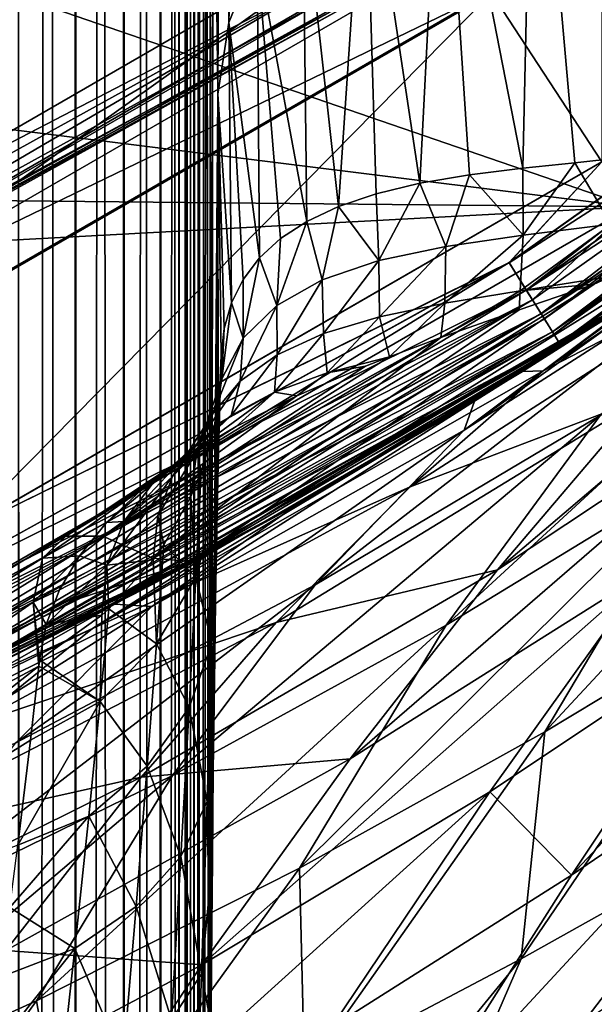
# Model space of a CAD drawing. Header units: metres. Extents: x -24 to 24, y -256 to 25.
# Tile 240 of 269: x 10.88 to 13.02, y -22.98 to -19.32. Entities that reach past the tile are written whole.
import ezdxf

# ---------------------------------------------------------------- set-up
doc = ezdxf.new("R2010")
doc.units = ezdxf.units.M
doc.layers.add('solid_DOMO_KURZ_SW0002', color=7, linetype='CONTINUOUS')

msp = doc.modelspace()

# ---------------------------------------------------------------- linework, layer by layer
at = {"layer": 'solid_DOMO_KURZ_SW0002'}
for points in [[(10.657048, 21.224745), (13.049229, 19.843895), (10.657049, -21.224745)], [(13.049229, 19.843895), (13.049229, -19.843893), (10.657049, -21.224745)], [(10.878884, 0.987264, 172.444016), (10.872885, -111.744057, 187.287628), (10.88365, -111.744583, 187.283615)], [(10.988619, 0.980807, 172.395264), (10.878884, 0.987264, 172.444016), (10.88365, -111.744583, 187.283615)], [(10.988619, 0.980807, 172.395264), (10.88365, -111.744583, 187.283615), (11.083649, -111.758163, 187.18045)], [(11.091582, 0.972665, 172.333694), (10.988619, 0.980807, 172.395264), (11.083649, -111.758163, 187.18045)], [(11.091582, 0.972665, 172.333694), (11.083649, -111.758163, 187.18045), (11.098461, -111.759491, 187.170334)], [(11.18626, 0.962955, 172.260193), (11.091582, 0.972665, 172.333694), (11.098461, -111.759491, 187.170334)], [(11.18626, 0.962955, 172.260193), (11.098461, -111.759491, 187.170334), (11.262701, -111.778404, 187.026703)], [(11.271255, 0.951816, 172.175858), (11.18626, 0.962955, 172.260193), (11.262701, -111.778404, 187.026703)], [(11.271255, 0.951816, 172.175858), (11.262701, -111.778404, 187.026703), (11.27892, -111.780792, 187.008545)], [(11.345302, 0.939411, 172.081924), (11.271255, 0.951816, 172.175858), (11.27892, -111.780792, 187.008545)], [(11.345302, 0.939411, 172.081924), (11.27892, -111.780792, 187.008545), (11.399791, -111.803619, 186.83519)], [(11.407331, 0.925916, 171.979767), (11.345302, 0.939411, 172.081924), (11.399791, -111.803619, 186.83519)], [(11.407331, 0.925916, 171.979767), (11.399791, -111.803619, 186.83519), (11.414126, -111.807198, 186.807999)], [(11.455842, -1.582173, 172.200729), (11.407331, 0.925916, 171.979767), (11.414126, -111.807198, 186.807999)], [(11.455842, -1.582173, 172.200729), (11.414126, -111.807198, 186.807999), (11.48707, -111.832359, 186.616867)], [(11.473274, -2.50483, 172.271576), (11.455842, -1.582173, 172.200729), (11.48707, -111.832359, 186.616867)], [(11.473274, -2.50483, 172.271576), (11.48707, -111.832359, 186.616867), (11.495914, -111.837105, 186.580811)], [(11.500354, -4.233809, 172.393433), (11.473274, -2.50483, 172.271576), (11.495914, -111.837105, 186.580811)], [(11.500354, -4.233809, 172.393433), (11.495914, -111.837105, 186.580811), (11.519543, -111.862984, 186.384232)], [(11.504159, -4.543018, 172.413925), (11.500354, -4.233809, 172.393433), (11.519543, -111.862984, 186.384232)], [(11.504159, -4.543018, 172.413925), (11.519543, -111.862984, 186.384232), (11.519543, -6.827624, 172.556061)], [(11.533093, -9.471675, 172.127838), (11.519543, -6.827624, 172.556061), (11.519543, -111.862984, 186.384232)], [(11.535103, -9.813342, 172.057693), (11.533093, -9.471675, 172.127838), (11.519543, -111.862984, 186.384232)], [(11.550096, -12.093605, 171.498962), (11.535103, -9.813342, 172.057693), (11.519543, -111.862984, 186.384232)], [(11.554505, -12.692612, 171.32518), (11.550096, -12.093605, 171.498962), (11.519543, -111.862984, 186.384232)], [(11.570487, -14.664523, 170.66922), (11.554505, -12.692612, 171.32518), (11.519543, -111.862984, 186.384232)], [(11.577546, -15.454428, 170.368805), (11.570487, -14.664523, 170.66922), (11.519543, -111.862984, 186.384232)], [(11.58698, -25.092443, 171.097214), (11.577546, -15.454428, 170.368805), (11.519543, -111.862984, 186.384232)], [(11.58698, -25.092443, 171.097214), (11.594235, -17.167955, 169.63826), (11.577546, -15.454428, 170.368805)], [(11.732117, -16.750723, 168.776093), (11.632435, -16.95846, 169.202652), (11.661572, -19.326345, 167.960526)], [(11.732117, -16.750723, 168.776093), (11.661572, -19.326345, 167.960526), (11.767379, -19.068398, 167.523102)], [(11.632435, -16.95846, 169.202652), (11.604002, -18.086483, 169.199661), (11.621352, -19.592827, 168.403976)], [(11.632435, -16.95846, 169.202652), (11.621352, -19.592827, 168.403976), (11.661572, -19.326345, 167.960526)], [(11.58698, -25.092443, 171.097214), (11.587862, -24.607353, 170.982819), (11.594235, -17.167955, 169.63826)], [(11.587862, -24.607353, 170.982819), (11.604002, -18.086483, 169.199661), (11.594235, -17.167955, 169.63826)], [(14.784115, -17.619022, 148.5), (12.638706, -19.216219, 148.5), (13.049229, -19.843895, 148.5)], [(13.181664, -17.898256, 165.751511), (12.794882, -18.103085, 166.029922), (13.286471, -19.811167, 164.380112)], [(11.587862, -24.607353, 170.982819), (11.589311, -24.137169, 170.837906), (11.604002, -18.086483, 169.199661)], [(11.589311, -24.137169, 170.837906), (11.591303, -23.685057, 170.664261), (11.604002, -18.086483, 169.199661)], [(11.591303, -23.685057, 170.664261), (11.593807, -23.253925, 170.46402), (11.604002, -18.086483, 169.199661)], [(11.593807, -23.253925, 170.46402), (11.596788, -22.846273, 170.239532), (11.604002, -18.086483, 169.199661)], [(11.596788, -22.846273, 170.239532), (11.621352, -19.592827, 168.403976), (11.604002, -18.086483, 169.199661)], [(12.794882, -18.103085, 166.029922), (12.454908, -18.3263, 166.351898), (12.755626, -19.86809, 164.946396)], [(12.794882, -18.103085, 166.029922), (12.755626, -19.86809, 164.946396), (12.949214, -19.848181, 164.716553)], [(12.794882, -18.103085, 166.029922), (12.949214, -19.848181, 164.716553), (13.286471, -19.811167, 164.380112)], [(12.454908, -18.3263, 166.351898), (12.167336, -18.564228, 166.712112), (12.372304, -19.924129, 165.496323)], [(12.454908, -18.3263, 166.351898), (12.372304, -19.924129, 165.496323), (12.557012, -19.892838, 165.213577)], [(12.454908, -18.3263, 166.351898), (12.557012, -19.892838, 165.213577), (12.755626, -19.86809, 164.946396)], [(15.393215, -18.348063, 150.800003), (13.158819, -20.011194, 150.800003), (9.919003, -18.899057, 150.800003)], [(12.167336, -18.564228, 166.712112), (11.936896, -18.812958, 167.104675), (12.069819, -20.010141, 166.060944)], [(12.167336, -18.564228, 166.712112), (12.069819, -20.010141, 166.060944), (12.209938, -19.962957, 165.779968)], [(12.167336, -18.564228, 166.712112), (12.209938, -19.962957, 165.779968), (12.372304, -19.924129, 165.496323)], [(14.888253, -18.669279, 0.016902), (12.704343, -20.218845, 0.016902), (13.049229, -19.843893)], [(12.768589, -20.321093, 0.066791), (12.704343, -20.218845, 0.016902), (14.888253, -18.669279, 0.016902)], [(14.888568, -18.669674, 148.482956), (13.049229, -19.843895, 148.5), (12.704612, -20.219275, 148.482956)], [(14.888568, -18.669674, 148.482956), (12.704612, -20.219275, 148.482956), (14.963826, -18.764044, 148.432953)], [(14.963543, -18.763689, 0.066791), (12.768589, -20.321093, 0.066791), (14.888253, -18.669279, 0.016902)], [(12.704612, -20.219275, 148.482956), (12.76883, -20.321476, 148.432953), (14.963826, -18.764044, 148.432953)], [(12.823765, -20.408905, 0.146262), (12.768589, -20.321093, 0.066791), (14.963543, -18.763689, 0.066791)], [(14.963826, -18.764044, 148.432953), (12.76883, -20.321476, 148.432953), (15.028435, -18.845062, 148.353363)], [(15.028204, -18.844772, 0.146262), (12.823765, -20.408905, 0.146262), (14.963543, -18.763689, 0.066791)], [(11.936896, -18.812958, 167.104675), (11.767379, -19.068398, 167.523102), (11.951513, -20.065754, 166.336243)], [(11.936896, -18.812958, 167.104675), (11.951513, -20.065754, 166.336243), (12.069819, -20.010141, 166.060944)], [(12.791491, -20.35754, 150.814682), (13.158819, -20.011194, 150.800003), (14.990381, -18.797344, 150.814682)], [(12.791491, -20.35754, 150.814682), (14.990381, -18.797344, 150.814682), (12.836025, -20.428417, 150.857346)], [(14.990381, -18.797344, 150.814682), (15.042572, -18.862789, 150.857346), (12.836025, -20.428417, 150.857346)], [(12.391427, -18.84025, 149), (10.120421, -20.151417, 149), (10.232553, -20.374857, 149)], [(12.036696, -19.156292, 149.014191), (10.120421, -20.151417, 149), (12.391427, -18.84025, 149)], [(12.391427, -18.84025, 149), (10.232553, -20.374857, 149), (12.528657, -19.049221, 149)], [(12.76883, -20.321476, 148.432953), (12.823962, -20.409218, 148.353363), (15.028435, -18.845062, 148.353363)], [(12.866103, -20.476286, 0.249887), (12.823765, -20.408905, 0.146262), (15.028204, -18.844772, 0.146262)], [(15.028435, -18.845062, 148.353363), (12.823962, -20.409218, 148.353363), (15.077984, -18.907194, 148.249664)], [(15.077821, -18.90699, 0.249887), (12.866103, -20.476286, 0.249887), (15.028204, -18.844772, 0.146262)], [(12.836025, -20.428417, 150.857346), (15.042572, -18.862789, 150.857346), (12.871354, -20.484642, 150.923813)], [(15.042572, -18.862789, 150.857346), (15.083974, -18.914705, 150.923813), (12.871354, -20.484642, 150.923813)], [(13.158819, -20.011194, 150.800003), (8.759793, -19.463478, 150.800003), (9.919003, -18.899057, 150.800003)], [(9.919003, -18.899057, 150.800003), (10.188344, -20.286661, 149.33075), (12.474591, -18.966694, 149.33075)], [(12.823962, -20.409218, 148.353363), (12.866242, -20.476509, 148.249664), (15.077984, -18.907194, 148.249664)], [(12.892714, -20.518637, 0.37059), (12.866103, -20.476286, 0.249887), (15.077821, -18.90699, 0.249887)], [(15.077984, -18.907194, 148.249664), (12.866242, -20.476509, 148.249664), (15.10909, -18.946199, 148.128906)], [(12.871354, -20.484642, 150.923813), (15.083974, -18.914705, 150.923813), (12.894012, -20.520702, 151.007568)], [(15.109005, -18.946093, 0.37059), (12.892714, -20.518637, 0.37059), (15.077821, -18.90699, 0.249887)], [(15.083974, -18.914705, 150.923813), (15.110527, -18.948002, 151.007568), (12.894012, -20.520702, 151.007568)], [(12.866242, -20.476509, 148.249664), (12.892785, -20.518751, 148.128906), (15.10909, -18.946199, 148.128906)], [(15.109005, -18.946093, 0.37059), (13.325593, -20.26058, 0.5), (12.892714, -20.518637, 0.37059)], [(15.10909, -18.946199, 148.128906), (12.892785, -20.518751, 148.128906), (13.325593, -20.26058, 148)], [(12.894012, -20.520702, 151.007568), (15.110527, -18.948002, 151.007568), (13.325593, -20.26058, 151.100006)], [(12.09792, -19.253729, 149.265182), (12.474591, -18.966694, 149.33075), (10.188344, -20.286661, 149.33075)], [(12.635591, -19.211889, 148.805328), (12.528657, -19.049221, 149), (10.232553, -20.374857, 149)], [(11.767379, -19.068398, 167.523102), (11.661572, -19.326345, 167.960526), (11.775391, -20.201677, 166.865631)], [(11.767379, -19.068398, 167.523102), (11.853798, -20.129675, 166.604645), (11.951513, -20.065754, 166.336243)], [(11.767379, -19.068398, 167.523102), (11.775391, -20.201677, 166.865631), (11.853798, -20.129675, 166.604645)], [(12.036696, -19.156292, 149.014191), (9.816188, -20.383524, 149.014191), (10.120421, -20.151417, 149)], [(9.843859, -20.440983, 149.055023), (9.816188, -20.383524, 149.014191), (12.036696, -19.156292, 149.014191)], [(9.843859, -20.440983, 149.055023), (12.036696, -19.156292, 149.014191), (12.070626, -19.210293, 149.055023)], [(9.843859, -20.440983, 149.055023), (12.070626, -19.210293, 149.055023), (9.862959, -20.480646, 149.116638)], [(12.070626, -19.210293, 149.055023), (12.094048, -19.247566, 149.116638), (9.862959, -20.480646, 149.116638)], [(10.319892, -20.548838, 148.805328), (12.635591, -19.211889, 148.805328), (10.232553, -20.374857, 149)], [(10.319892, -20.548838, 148.805328), (10.322381, -20.553551, 148.5), (12.635591, -19.211889, 148.805328)], [(12.635591, -19.211889, 148.805328), (10.322381, -20.553551, 148.5), (12.638706, -19.216219, 148.5)], [(12.638706, -19.216219, 148.5), (10.322381, -20.553551, 148.5), (10.657049, -21.224745, 148.5)], [(12.638706, -19.216219, 148.5), (10.657049, -21.224745, 148.5), (13.049229, -19.843895, 148.5)], [(9.862959, -20.480646, 149.116638), (12.094048, -19.247566, 149.116638), (9.870751, -20.496826, 149.190216)], [(9.866117, -20.487204, 149.265182), (12.09792, -19.253729, 149.265182), (10.188344, -20.286661, 149.33075)], [(12.103602, -19.262774, 149.190216), (12.09792, -19.253729, 149.265182), (9.866117, -20.487204, 149.265182)], [(12.094048, -19.247566, 149.116638), (12.103602, -19.262774, 149.190216), (9.870751, -20.496826, 149.190216)], [(9.870751, -20.496826, 149.190216), (12.103602, -19.262774, 149.190216), (9.866117, -20.487204, 149.265182)], [(11.661572, -19.326345, 167.960526), (11.621352, -19.592827, 168.403976), (11.671876, -20.368982, 167.365158)], [(11.661572, -19.326345, 167.960526), (11.715098, -20.281515, 167.11908), (11.775391, -20.201677, 166.865631)], [(11.661572, -19.326345, 167.960526), (11.671876, -20.368982, 167.365158), (11.715098, -20.281515, 167.11908)], [(13.158819, -20.011194, 150.800003), (7.568638, -19.956869, 150.800003), (8.759793, -19.463478, 150.800003)], [(11.596788, -22.846273, 170.239532), (11.600211, -22.46397, 169.993149), (11.621352, -19.592827, 168.403976)], [(11.600211, -22.46397, 169.993149), (11.600452, -22.439543, 169.976089), (11.621352, -19.592827, 168.403976)], [(11.600452, -22.439543, 169.976089), (11.604034, -22.108473, 169.727295), (11.621352, -19.592827, 168.403976)], [(11.604034, -22.108473, 169.727295), (11.608221, -21.780741, 169.444305), (11.621352, -19.592827, 168.403976)], [(11.608221, -21.780741, 169.444305), (11.612737, -21.481247, 169.146164), (11.621352, -19.592827, 168.403976)], [(11.612737, -21.481247, 169.146164), (11.617549, -21.210169, 168.834778), (11.621352, -19.592827, 168.403976)], [(11.617549, -21.210169, 168.834778), (11.622631, -20.967384, 168.511688), (11.621352, -19.592827, 168.403976)], [(11.622631, -20.967384, 168.511688), (11.633505, -20.565945, 167.835846), (11.621352, -19.592827, 168.403976)], [(11.644898, -20.46389, 167.604065), (11.621352, -19.592827, 168.403976), (11.633505, -20.565945, 167.835846)], [(11.644898, -20.46389, 167.604065), (11.671876, -20.368982, 167.365158), (11.621352, -19.592827, 168.403976)], [(12.830928, -20.621801, 122.908104), (13.744074, -20.149534, 121.810089), (14.276315, -19.644838, 122.707924)], [(13.324155, -20.261526, 123.822678), (12.830928, -20.621801, 122.908104), (14.276315, -19.644838, 122.707924)], [(12.704343, -20.218845, 0.016902), (10.657049, -21.224745), (13.049229, -19.843893)], [(12.704612, -20.219275, 148.482956), (13.049229, -19.843895, 148.5), (10.657049, -21.224745, 148.5)], [(13.08478, -20.075848, 164.350143), (13.286471, -19.811167, 164.380112), (12.949214, -19.848181, 164.716553)], [(12.756429, -20.11722, 164.718124), (12.755626, -19.86809, 164.946396), (12.557012, -19.892838, 165.213577)], [(12.756429, -20.11722, 164.718124), (12.949214, -19.848181, 164.716553), (12.755626, -19.86809, 164.946396)], [(12.756429, -20.11722, 164.718124), (13.08478, -20.075848, 164.350143), (12.949214, -19.848181, 164.716553)], [(12.468842, -20.158716, 165.113159), (12.557012, -19.892838, 165.213577), (12.372304, -19.924129, 165.496323)], [(12.468842, -20.158716, 165.113159), (12.756429, -20.11722, 164.718124), (12.557012, -19.892838, 165.213577)], [(12.66172, -21.361027, 120.049858), (13.800021, -20.606649, 119.814659), (14.374276, -19.90613, 120.664253)], [(13.205665, -20.721975, 120.920853), (12.66172, -21.361027, 120.049858), (14.374276, -19.90613, 120.664253)], [(12.219624, -20.211735, 165.527588), (12.372304, -19.924129, 165.496323), (12.209938, -19.962957, 165.779968)], [(12.219624, -20.211735, 165.527588), (12.468842, -20.158716, 165.113159), (12.372304, -19.924129, 165.496323)], [(12.537353, -20.841589, 51.067413), (13.219372, -20.330044, 48.834599), (13.824263, -19.92366, 49.502689)], [(13.641273, -20.135677, 52.308662), (12.537353, -20.841589, 51.067413), (13.824263, -19.92366, 49.502689)], [(13.158819, -20.011194, 150.800003), (6.349883, -20.377438, 150.800003), (7.568638, -19.956869, 150.800003)], [(12.219624, -20.211735, 165.527588), (12.209938, -19.962957, 165.779968), (12.069819, -20.010141, 166.060944)], [(13.158819, -20.011194, 150.800003), (10.746428, -21.403662, 150.800003), (6.349883, -20.377438, 150.800003)], [(12.791491, -20.35754, 150.814682), (10.746428, -21.403662, 150.800003), (13.158819, -20.011194, 150.800003)], [(11.520552, -21.33008, 163.662735), (13.121727, -20.393204, 163.427963), (13.622552, -20.022202, 163.73558)], [(11.520552, -21.33008, 163.662735), (13.622552, -20.022202, 163.73558), (13.021537, -20.298658, 164.09079)], [(12.009352, -20.283289, 165.955872), (12.069819, -20.010141, 166.060944), (11.951513, -20.065754, 166.336243)], [(12.009352, -20.283289, 165.955872), (12.219624, -20.211735, 165.527588), (12.069819, -20.010141, 166.060944)], [(13.073185, -20.271612, 164.075912), (13.021537, -20.298658, 164.09079), (13.622552, -20.022202, 163.73558)], [(11.840106, -20.378286, 166.39299), (11.951513, -20.065754, 166.336243), (11.853798, -20.129675, 166.604645)], [(11.840106, -20.378286, 166.39299), (12.009352, -20.283289, 165.955872), (11.951513, -20.065754, 166.336243)], [(13.08478, -20.075848, 164.350143), (12.746113, -20.324509, 164.424118), (13.073185, -20.271612, 164.075912)], [(12.756429, -20.11722, 164.718124), (12.746113, -20.324509, 164.424118), (13.08478, -20.075848, 164.350143)], [(11.840106, -20.378286, 166.39299), (11.853798, -20.129675, 166.604645), (11.775391, -20.201677, 166.865631)], [(11.982481, -21.417902, 53.428421), (12.537353, -20.841589, 51.067413), (13.641273, -20.135677, 52.308662)], [(13.042976, -20.787834, 54.593773), (11.982481, -21.417902, 53.428421), (13.641273, -20.135677, 52.308662)], [(12.756429, -20.11722, 164.718124), (12.465606, -20.369892, 164.793182), (12.746113, -20.324509, 164.424118)], [(12.468842, -20.158716, 165.113159), (12.465606, -20.369892, 164.793182), (12.756429, -20.11722, 164.718124)], [(12.470553, -21.566917, 56.874069), (13.042976, -20.787834, 54.593773), (14.025533, -20.136959, 55.88316)], [(13.41727, -20.990702, 58.080761), (12.470553, -21.566917, 56.874069), (14.025533, -20.136959, 55.88316)], [(12.219624, -20.211735, 165.527588), (12.222524, -20.420496, 165.177032), (12.468842, -20.158716, 165.113159)], [(12.468842, -20.158716, 165.113159), (12.222524, -20.420496, 165.177032), (12.465606, -20.369892, 164.793182)], [(12.335999, -21.05349, 121.993347), (13.205665, -20.721975, 120.920853), (13.744074, -20.149534, 121.810089)], [(12.830928, -20.621801, 122.908104), (12.335999, -21.05349, 121.993347), (13.744074, -20.149534, 121.810089)], [(11.714676, -20.500256, 166.83371), (11.775391, -20.201677, 166.865631), (11.715098, -20.281515, 167.11908)], [(11.714676, -20.500256, 166.83371), (11.840106, -20.378286, 166.39299), (11.775391, -20.201677, 166.865631)], [(12.704343, -20.218845, 0.016902), (10.360668, -21.514149, 0.016902), (10.657049, -21.224745)], [(10.413062, -21.622946, 0.066791), (10.360668, -21.514149, 0.016902), (12.704343, -20.218845, 0.016902)], [(12.704612, -20.219275, 148.482956), (10.657049, -21.224745, 148.5), (10.360888, -21.514605, 148.482956)], [(12.704612, -20.219275, 148.482956), (10.360888, -21.514605, 148.482956), (12.76883, -20.321476, 148.432953)], [(12.768589, -20.321093, 0.066791), (10.413062, -21.622946, 0.066791), (12.704343, -20.218845, 0.016902)], [(12.009352, -20.283289, 165.955872), (12.014502, -20.482862, 165.571579), (12.219624, -20.211735, 165.527588)], [(12.219624, -20.211735, 165.527588), (12.014502, -20.482862, 165.571579), (12.222524, -20.420496, 165.177032)], [(13.325593, -20.26058, 148), (10.88338, -21.670591, 148), (13.324155, -20.261526, 123.822678)], [(11.237464, -21.489111, 47.018024), (10.88338, -21.670591, 0.5), (13.325593, -20.26058, 0.5)], [(12.892714, -20.518637, 0.37059), (13.325593, -20.26058, 0.5), (10.88338, -21.670591, 0.5)], [(12.892785, -20.518751, 148.128906), (10.88338, -21.670591, 148), (13.325593, -20.26058, 148)], [(10.88338, -21.670591, 151.100006), (13.325593, -20.26058, 151.100006), (10.9325, -21.645853, 163.527664)], [(12.894012, -20.520702, 151.007568), (13.325593, -20.26058, 151.100006), (10.88338, -21.670591, 151.100006)], [(10.88338, -21.670591, 148), (12.754941, -20.624596, 123.872719), (13.324155, -20.261526, 123.822678)], [(13.325593, -20.26058, 151.100006), (12.043427, -21.048002, 163.479202), (10.9325, -21.645853, 163.527664)], [(11.90956, -21.124035, 47.578274), (11.237464, -21.489111, 47.018024), (13.325593, -20.26058, 0.5)], [(11.714676, -20.500256, 166.83371), (11.715098, -20.281515, 167.11908), (11.671876, -20.368982, 167.365158)], [(11.840106, -20.378286, 166.39299), (11.841373, -20.561403, 165.973114), (12.009352, -20.283289, 165.955872)], [(12.009352, -20.283289, 165.955872), (11.841373, -20.561403, 165.973114), (12.014502, -20.482862, 165.571579)], [(12.575773, -20.734329, 48.187973), (11.90956, -21.124035, 47.578274), (13.325593, -20.26058, 0.5)], [(13.325593, -20.26058, 151.100006), (13.121727, -20.393204, 163.427963), (12.043427, -21.048002, 163.479202)], [(13.219372, -20.330044, 48.834599), (12.575773, -20.734329, 48.187973), (13.325593, -20.26058, 0.5)], [(13.073185, -20.271612, 164.075912), (12.746113, -20.324509, 164.424118), (13.021537, -20.298658, 164.09079)], [(12.754941, -20.624596, 123.872719), (12.830928, -20.621801, 122.908104), (13.324155, -20.261526, 123.822678)], [(10.458059, -21.716385, 0.146262), (10.413062, -21.622946, 0.066791), (12.768589, -20.321093, 0.066791)], [(12.823765, -20.408905, 0.146262), (10.458059, -21.716385, 0.146262), (12.768589, -20.321093, 0.066791)], [(11.378964, -21.318274, 164.038086), (13.021537, -20.298658, 164.09079), (12.741612, -20.394865, 164.283569)], [(11.520552, -21.33008, 163.662735), (13.021537, -20.298658, 164.09079), (11.378964, -21.318274, 164.038086)], [(12.746113, -20.324509, 164.424118), (12.741612, -20.394865, 164.283569), (13.021537, -20.298658, 164.09079)], [(10.360888, -21.514605, 148.482956), (10.413259, -21.623356, 148.432953), (12.76883, -20.321476, 148.432953)], [(12.76883, -20.321476, 148.432953), (10.413259, -21.623356, 148.432953), (12.823962, -20.409218, 148.353363)], [(10.431739, -21.661728, 150.814682), (10.746428, -21.403662, 150.800003), (12.791491, -20.35754, 150.814682)], [(10.431739, -21.661728, 150.814682), (12.791491, -20.35754, 150.814682), (10.468058, -21.737146, 150.857346)], [(12.791491, -20.35754, 150.814682), (12.836025, -20.428417, 150.857346), (10.468058, -21.737146, 150.857346)], [(12.746113, -20.324509, 164.424118), (12.45043, -20.49745, 164.518646), (12.741612, -20.394865, 164.283569)], [(12.746113, -20.324509, 164.424118), (12.465606, -20.369892, 164.793182), (12.45043, -20.49745, 164.518646)], [(12.537353, -20.841589, 51.067413), (12.575773, -20.734329, 48.187973), (13.219372, -20.330044, 48.834599)], [(11.520552, -21.33008, 163.662735), (12.043427, -21.048002, 163.479202), (13.121727, -20.393204, 163.427963)], [(11.635995, -20.65144, 167.272232), (11.671876, -20.368982, 167.365158), (11.644898, -20.46389, 167.604065)], [(11.635995, -20.65144, 167.272232), (11.714676, -20.500256, 166.83371), (11.671876, -20.368982, 167.365158)], [(11.840106, -20.378286, 166.39299), (11.704041, -20.659348, 166.378006), (11.841373, -20.561403, 165.973114)], [(11.714676, -20.500256, 166.83371), (11.704041, -20.659348, 166.378006), (11.840106, -20.378286, 166.39299)], [(12.465606, -20.369892, 164.793182), (12.222524, -20.420496, 165.177032), (12.259985, -20.568865, 164.693436)], [(12.465606, -20.369892, 164.793182), (12.259985, -20.568865, 164.693436), (12.45043, -20.49745, 164.518646)], [(10.413259, -21.623356, 148.432953), (10.45822, -21.716719, 148.353363), (12.823962, -20.409218, 148.353363)], [(10.492588, -21.788082, 0.249887), (10.458059, -21.716385, 0.146262), (12.823765, -20.408905, 0.146262)], [(12.823962, -20.409218, 148.353363), (10.45822, -21.716719, 148.353363), (12.866242, -20.476509, 148.249664)], [(10.468058, -21.737146, 150.857346), (12.836025, -20.428417, 150.857346), (10.496869, -21.796974, 150.923813)], [(12.866103, -20.476286, 0.249887), (10.492588, -21.788082, 0.249887), (12.823765, -20.408905, 0.146262)], [(12.836025, -20.428417, 150.857346), (12.871354, -20.484642, 150.923813), (10.496869, -21.796974, 150.923813)], [(11.378964, -21.318274, 164.038086), (12.741612, -20.394865, 164.283569), (12.45043, -20.49745, 164.518646)], [(12.222524, -20.420496, 165.177032), (12.014502, -20.482862, 165.571579), (12.027873, -20.629419, 165.082748)], [(12.222524, -20.420496, 165.177032), (12.027873, -20.629419, 165.082748), (12.259985, -20.568865, 164.693436)], [(12.837209, -21.964569, 60.263847), (13.41727, -20.990702, 58.080761), (14.26885, -20.42437, 59.363964)], [(13.660838, -21.46821, 61.460617), (12.837209, -21.964569, 60.263847), (14.26885, -20.42437, 59.363964)], [(11.635995, -20.65144, 167.272232), (11.644898, -20.46389, 167.604065), (11.633505, -20.565945, 167.835846)], [(10.45822, -21.716719, 148.353363), (10.492702, -21.788319, 148.249664), (12.866242, -20.476509, 148.249664)], [(10.514289, -21.833145, 0.37059), (10.492588, -21.788082, 0.249887), (12.866103, -20.476286, 0.249887)], [(12.866242, -20.476509, 148.249664), (10.492702, -21.788319, 148.249664), (12.892785, -20.518751, 148.128906)], [(10.496869, -21.796974, 150.923813), (12.871354, -20.484642, 150.923813), (10.515347, -21.835344, 151.007568)], [(12.892714, -20.518637, 0.37059), (10.514289, -21.833145, 0.37059), (12.866103, -20.476286, 0.249887)], [(12.871354, -20.484642, 150.923813), (12.894012, -20.520702, 151.007568), (10.515347, -21.835344, 151.007568)], [(11.19331, -21.236229, 164.684555), (12.45043, -20.49745, 164.518646), (12.259985, -20.568865, 164.693436)], [(11.19331, -21.236229, 164.684555), (11.378964, -21.318274, 164.038086), (12.45043, -20.49745, 164.518646)], [(11.714676, -20.500256, 166.83371), (11.603891, -20.779068, 166.782379), (11.704041, -20.659348, 166.378006)], [(11.635995, -20.65144, 167.272232), (11.603891, -20.779068, 166.782379), (11.714676, -20.500256, 166.83371)], [(12.014502, -20.482862, 165.571579), (11.831544, -20.701054, 165.478714), (12.027873, -20.629419, 165.082748)], [(12.014502, -20.482862, 165.571579), (11.841373, -20.561403, 165.973114), (11.831544, -20.701054, 165.478714)], [(10.492702, -21.788319, 148.249664), (10.514347, -21.833267, 148.128906), (12.892785, -20.518751, 148.128906)], [(12.892714, -20.518637, 0.37059), (10.88338, -21.670591, 0.5), (10.514289, -21.833145, 0.37059)], [(12.892785, -20.518751, 148.128906), (10.514347, -21.833267, 148.128906), (10.88338, -21.670591, 148)], [(10.515347, -21.835344, 151.007568), (12.894012, -20.520702, 151.007568), (10.88338, -21.670591, 151.100006)], [(11.19331, -21.236229, 164.684555), (12.259985, -20.568865, 164.693436), (12.170099, -20.604437, 164.782379)], [(11.627433, -20.700747, 167.768478), (11.633505, -20.565945, 167.835846), (11.622631, -20.967384, 168.511688)], [(11.635995, -20.65144, 167.272232), (11.633505, -20.565945, 167.835846), (11.627433, -20.700747, 167.768478)], [(11.841373, -20.561403, 165.973114), (11.669979, -20.78742, 165.878738), (11.831544, -20.701054, 165.478714)], [(11.841373, -20.561403, 165.973114), (11.704041, -20.659348, 166.378006), (11.669979, -20.78742, 165.878738)], [(12.027873, -20.629419, 165.082748), (12.170099, -20.604437, 164.782379), (12.259985, -20.568865, 164.693436)], [(11.19331, -21.236229, 164.684555), (12.170099, -20.604437, 164.782379), (11.914183, -20.715, 165.062195)], [(12.027873, -20.629419, 165.082748), (11.914183, -20.715, 165.062195), (12.170099, -20.604437, 164.782379)], [(12.113163, -22.064829, 119.206627), (13.219091, -21.367874, 118.991302), (13.800021, -20.606649, 119.814659)], [(12.66172, -21.361027, 120.049858), (12.113163, -22.064829, 119.206627), (13.800021, -20.606649, 119.814659)], [(10.88338, -21.670591, 148), (11.602204, -21.294397, 123.945923), (12.754941, -20.624596, 123.872719)], [(11.154055, -21.579092, 123.019379), (12.335999, -21.05349, 121.993347), (12.830928, -20.621801, 122.908104)], [(12.754941, -20.624596, 123.872719), (11.154055, -21.579092, 123.019379), (12.830928, -20.621801, 122.908104)], [(12.754941, -20.624596, 123.872719), (11.602204, -21.294397, 123.945923), (11.154055, -21.579092, 123.019379)], [(12.027873, -20.629419, 165.082748), (11.831544, -20.701054, 165.478714), (11.914183, -20.715, 165.062195)], [(11.635995, -20.65144, 167.272232), (11.606586, -20.83259, 167.702347), (11.5424, -20.922087, 167.182129)], [(11.635995, -20.65144, 167.272232), (11.5424, -20.922087, 167.182129), (11.603891, -20.779068, 166.782379)], [(11.704041, -20.659348, 166.378006), (11.543332, -20.891281, 166.279602), (11.669979, -20.78742, 165.878738)], [(11.704041, -20.659348, 166.378006), (11.603891, -20.779068, 166.782379), (11.543332, -20.891281, 166.279602)], [(11.635995, -20.65144, 167.272232), (11.627433, -20.700747, 167.768478), (11.606586, -20.83259, 167.702347)], [(11.055469, -21.236479, 165.347549), (11.914183, -20.715, 165.062195), (11.689391, -20.82852, 165.348343)], [(11.055469, -21.236479, 165.347549), (11.19331, -21.236229, 164.684555), (11.914183, -20.715, 165.062195)], [(11.831544, -20.701054, 165.478714), (11.524677, -20.926723, 165.591171), (11.689391, -20.82852, 165.348343)], [(11.831544, -20.701054, 165.478714), (11.669979, -20.78742, 165.878738), (11.524677, -20.926723, 165.591171)], [(11.606586, -20.83259, 167.702347), (11.627433, -20.700747, 167.768478), (11.613543, -21.119999, 168.4104)], [(11.613543, -21.119999, 168.4104), (11.627433, -20.700747, 167.768478), (11.622631, -20.967384, 168.511688)], [(11.831544, -20.701054, 165.478714), (11.689391, -20.82852, 165.348343), (11.914183, -20.715, 165.062195)], [(11.837554, -21.557547, 121.088921), (12.66172, -21.361027, 120.049858), (13.205665, -20.721975, 120.920853)], [(12.335999, -21.05349, 121.993347), (11.837554, -21.557547, 121.088921), (13.205665, -20.721975, 120.920853)], [(11.37526, -21.497887, 49.979382), (11.90956, -21.124035, 47.578274), (12.575773, -20.734329, 48.187973)], [(12.537353, -20.841589, 51.067413), (11.37526, -21.497887, 49.979382), (12.575773, -20.734329, 48.187973)], [(11.669979, -20.78742, 165.878738), (11.376575, -21.043514, 166.039063), (11.524677, -20.926723, 165.591171)], [(11.669979, -20.78742, 165.878738), (11.543332, -20.891281, 166.279602), (11.376575, -21.043514, 166.039063)], [(11.451778, -22.126122, 55.784077), (11.982481, -21.417902, 53.428421), (13.042976, -20.787834, 54.593773)], [(12.470553, -21.566917, 56.874069), (11.451778, -22.126122, 55.784077), (13.042976, -20.787834, 54.593773)], [(11.603891, -20.779068, 166.782379), (11.452243, -21.014664, 166.677933), (11.543332, -20.891281, 166.279602)], [(11.603891, -20.779068, 166.782379), (11.5424, -20.922087, 167.182129), (11.452243, -21.014664, 166.677933)], [(11.055469, -21.236479, 165.347549), (11.689391, -20.82852, 165.348343), (11.524677, -20.926723, 165.591171)], [(11.5424, -20.922087, 167.182129), (11.606586, -20.83259, 167.702347), (11.559435, -20.995514, 167.62027)], [(11.559435, -20.995514, 167.62027), (11.606586, -20.83259, 167.702347), (11.613543, -21.119999, 168.4104)], [(10.868781, -22.004887, 52.407631), (11.37526, -21.497887, 49.979382), (12.537353, -20.841589, 51.067413)], [(11.982481, -21.417902, 53.428421), (10.868781, -22.004887, 52.407631), (12.537353, -20.841589, 51.067413)], [(11.543332, -20.891281, 166.279602), (11.270577, -21.182196, 166.484131), (11.376575, -21.043514, 166.039063)], [(11.543332, -20.891281, 166.279602), (11.452243, -21.014664, 166.677933), (11.270577, -21.182196, 166.484131)], [(11.055469, -21.236479, 165.347549), (11.524677, -20.926723, 165.591171), (11.497212, -20.94479, 165.635223)], [(11.376575, -21.043514, 166.039063), (11.497212, -20.94479, 165.635223), (11.524677, -20.926723, 165.591171)], [(11.5424, -20.922087, 167.182129), (11.520846, -21.088984, 167.572998), (11.397478, -21.158916, 167.070251)], [(11.5424, -20.922087, 167.182129), (11.397478, -21.158916, 167.070251), (11.452243, -21.014664, 166.677933)], [(11.5424, -20.922087, 167.182129), (11.559435, -20.995514, 167.62027), (11.520846, -21.088984, 167.572998)], [(11.055469, -21.236479, 165.347549), (11.497212, -20.94479, 165.635223), (11.33699, -21.063673, 165.919434)], [(11.376575, -21.043514, 166.039063), (11.33699, -21.063673, 165.919434), (11.497212, -20.94479, 165.635223)], [(11.613543, -21.119999, 168.4104), (11.622631, -20.967384, 168.511688), (11.617549, -21.210169, 168.834778)], [(11.452243, -21.014664, 166.677933), (11.207873, -21.344088, 166.921616), (11.270577, -21.182196, 166.484131)], [(11.452243, -21.014664, 166.677933), (11.397478, -21.158916, 167.070251), (11.207873, -21.344088, 166.921616)], [(11.520846, -21.088984, 167.572998), (11.559435, -20.995514, 167.62027), (11.539063, -21.388916, 168.22168)], [(11.539063, -21.388916, 168.22168), (11.559435, -20.995514, 167.62027), (11.613543, -21.119999, 168.4104)], [(11.924811, -22.471523, 59.138847), (12.470553, -21.566917, 56.874069), (13.41727, -20.990702, 58.080761)], [(12.837209, -21.964569, 60.263847), (11.924811, -22.471523, 59.138847), (13.41727, -20.990702, 58.080761)], [(12.937152, -22.497259, 117.238701), (13.699657, -21.977846, 116.979561), (14.3279, -21.016644, 117.670631)], [(13.551033, -21.576376, 117.958733), (12.937152, -22.497259, 117.238701), (14.3279, -21.016644, 117.670631)], [(10.710011, -21.93688, 122.094109), (11.837554, -21.557547, 121.088921), (12.335999, -21.05349, 121.993347)], [(11.154055, -21.579092, 123.019379), (10.710011, -21.93688, 122.094109), (12.335999, -21.05349, 121.993347)], [(11.520552, -21.33008, 163.662735), (10.9325, -21.645853, 163.527664), (12.043427, -21.048002, 163.479202)], [(11.376575, -21.043514, 166.039063), (11.207129, -21.185099, 166.199066), (11.33699, -21.063673, 165.919434)], [(11.376575, -21.043514, 166.039063), (11.270577, -21.182196, 166.484131), (11.207129, -21.185099, 166.199066)], [(10.968417, -21.318756, 166.014053), (11.33699, -21.063673, 165.919434), (11.207129, -21.185099, 166.199066)], [(10.968417, -21.318756, 166.014053), (11.055469, -21.236479, 165.347549), (11.33699, -21.063673, 165.919434)], [(11.397478, -21.158916, 167.070251), (11.520846, -21.088984, 167.572998), (11.419534, -21.268795, 167.481613)], [(11.419534, -21.268795, 167.481613), (11.520846, -21.088984, 167.572998), (11.539063, -21.388916, 168.22168)], [(11.37526, -21.497887, 49.979382), (11.237464, -21.489111, 47.018024), (11.90956, -21.124035, 47.578274)], [(11.539063, -21.388916, 168.22168), (11.613543, -21.119999, 168.4104), (11.5982, -21.634706, 168.971237)], [(11.5982, -21.634706, 168.971237), (11.613543, -21.119999, 168.4104), (11.617549, -21.210169, 168.834778)], [(11.397478, -21.158916, 167.070251), (11.379737, -21.324636, 167.45311), (11.207873, -21.344088, 166.921616)], [(11.397478, -21.158916, 167.070251), (11.419534, -21.268795, 167.481613), (11.379737, -21.324636, 167.45311)], [(10.968417, -21.318756, 166.014053), (11.207129, -21.185099, 166.199066), (11.105827, -21.309029, 166.473221)], [(11.270577, -21.182196, 166.484131), (11.105827, -21.309029, 166.473221), (11.207129, -21.185099, 166.199066)], [(11.270577, -21.182196, 166.484131), (11.207873, -21.344088, 166.921616), (11.105827, -21.309029, 166.473221)], [(9.363548, -22.190357, 165.471008), (11.055469, -21.236479, 165.347549), (10.968417, -21.318756, 166.014053)], [(9.473622, -22.140568, 164.723511), (11.055469, -21.236479, 165.347549), (9.363548, -22.190357, 165.471008)], [(9.473622, -22.140568, 164.723511), (11.19331, -21.236229, 164.684555), (11.055469, -21.236479, 165.347549)], [(9.636393, -22.199226, 163.985077), (11.19331, -21.236229, 164.684555), (9.473622, -22.140568, 164.723511)], [(9.636393, -22.199226, 163.985077), (11.378964, -21.318274, 164.038086), (11.19331, -21.236229, 164.684555)], [(11.5982, -21.634706, 168.971237), (11.617549, -21.210169, 168.834778), (11.612737, -21.481247, 169.146164)], [(11.379737, -21.324636, 167.45311), (11.419534, -21.268795, 167.481613), (11.393156, -21.636871, 168.046448)], [(11.393156, -21.636871, 168.046448), (11.419534, -21.268795, 167.481613), (11.539063, -21.388916, 168.22168)], [(9.349282, -22.402702, 123.264771), (11.154055, -21.579092, 123.019379), (11.602204, -21.294397, 123.945923)], [(11.341591, -21.434338, 123.957947), (9.349282, -22.402702, 123.264771), (11.602204, -21.294397, 123.945923)], [(10.88338, -21.670591, 148), (11.341591, -21.434338, 123.957947), (11.602204, -21.294397, 123.945923)], [(10.933926, -21.481388, 166.670502), (11.105827, -21.309029, 166.473221), (11.0313, -21.435534, 166.741501)], [(10.933926, -21.481388, 166.670502), (10.968417, -21.318756, 166.014053), (11.105827, -21.309029, 166.473221)], [(11.207873, -21.344088, 166.921616), (11.0313, -21.435534, 166.741501), (11.105827, -21.309029, 166.473221)], [(11.520552, -21.33008, 163.662735), (9.289536, -22.400156, 163.590912), (9.791971, -22.185125, 163.572662)], [(11.520552, -21.33008, 163.662735), (9.636393, -22.199226, 163.985077), (9.289536, -22.400156, 163.590912)], [(9.307945, -22.347494, 166.209625), (10.968417, -21.318756, 166.014053), (10.933926, -21.481388, 166.670502)], [(9.363548, -22.190357, 165.471008), (10.968417, -21.318756, 166.014053), (9.307945, -22.347494, 166.209625)], [(11.110389, -21.466759, 164.029633), (11.378964, -21.318274, 164.038086), (9.636393, -22.199226, 163.985077)], [(11.520552, -21.33008, 163.662735), (11.110389, -21.466759, 164.029633), (9.636393, -22.199226, 163.985077)], [(11.520552, -21.33008, 163.662735), (9.791971, -22.185125, 163.572662), (10.9325, -21.645853, 163.527664)], [(11.207873, -21.344088, 166.921616), (10.982061, -21.564745, 167.003967), (11.0313, -21.435534, 166.741501)], [(11.207873, -21.344088, 166.921616), (11.18889, -21.53014, 167.347443), (10.982061, -21.564745, 167.003967)], [(11.520552, -21.33008, 163.662735), (11.378964, -21.318274, 164.038086), (11.110389, -21.466759, 164.029633)], [(11.207873, -21.344088, 166.921616), (11.214785, -21.5068, 167.359512), (11.18889, -21.53014, 167.347443)], [(11.207873, -21.344088, 166.921616), (11.379737, -21.324636, 167.45311), (11.214785, -21.5068, 167.359512)], [(11.214785, -21.5068, 167.359512), (11.379737, -21.324636, 167.45311), (11.393156, -21.636871, 168.046448)], [(11.33598, -22.132616, 120.204407), (12.113163, -22.064829, 119.206627), (12.66172, -21.361027, 120.049858)], [(11.837554, -21.557547, 121.088921), (11.33598, -22.132616, 120.204407), (12.66172, -21.361027, 120.049858)], [(11.561155, -22.830826, 118.40052), (12.63298, -22.187496, 118.203552), (13.219091, -21.367874, 118.991302)], [(12.113163, -22.064829, 119.206627), (11.561155, -22.830826, 118.40052), (13.219091, -21.367874, 118.991302)], [(13.219091, -21.367874, 118.991302), (12.63298, -22.187496, 118.203552), (13.551033, -21.576376, 117.958733)], [(10.384465, -22.648233, 54.830021), (10.868781, -22.004887, 52.407631), (11.982481, -21.417902, 53.428421)], [(11.451778, -22.126122, 55.784077), (10.384465, -22.648233, 54.830021), (11.982481, -21.417902, 53.428421)], [(11.393156, -21.636871, 168.046448), (11.539063, -21.388916, 168.22168), (11.513626, -21.873116, 168.748764)], [(11.513626, -21.873116, 168.748764), (11.539063, -21.388916, 168.22168), (11.5982, -21.634706, 168.971237)], [(11.341591, -21.434338, 123.957947), (9.643651, -22.25, 123.990944), (9.349282, -22.402702, 123.264771)], [(10.88338, -21.670591, 148), (9.643651, -22.25, 123.990944), (11.341591, -21.434338, 123.957947)], [(10.933926, -21.481388, 166.670502), (11.0313, -21.435534, 166.741501), (10.982061, -21.564745, 167.003967)], [(9.307945, -22.347494, 166.209625), (10.933926, -21.481388, 166.670502), (9.308227, -22.607988, 166.920609)], [(9.308227, -22.607988, 166.920609), (10.933926, -21.481388, 166.670502), (10.954607, -21.719481, 167.303192)], [(10.177158, -22.090591, 49.04491), (10.571769, -21.824303, 46.513496), (11.237464, -21.489111, 47.018024)], [(11.37526, -21.497887, 49.979382), (10.177158, -22.090591, 49.04491), (11.237464, -21.489111, 47.018024)], [(11.237464, -21.489111, 47.018024), (10.571769, -21.824303, 46.513496), (10.88338, -21.670591, 0.5)], [(10.933926, -21.481388, 166.670502), (10.982061, -21.564745, 167.003967), (10.956917, -21.696697, 167.260544)], [(10.954607, -21.719481, 167.303192), (10.933926, -21.481388, 166.670502), (10.956917, -21.696697, 167.260544)], [(11.5982, -21.634706, 168.971237), (11.612737, -21.481247, 169.146164), (11.608221, -21.780741, 169.444305)], [(12.749238, -22.808565, 63.046028), (12.837209, -21.964569, 60.263847), (13.660838, -21.46821, 61.460617)], [(13.470433, -22.404682, 64.142082), (12.749238, -22.808565, 63.046028), (13.660838, -21.46821, 61.460617)], [(9.722554, -22.536112, 51.531601), (10.177158, -22.090591, 49.04491), (11.37526, -21.497887, 49.979382)], [(10.868781, -22.004887, 52.407631), (9.722554, -22.536112, 51.531601), (11.37526, -21.497887, 49.979382)], [(11.183178, -21.85136, 167.893524), (11.214785, -21.5068, 167.359512), (11.393156, -21.636871, 168.046448)], [(11.18889, -21.53014, 167.347443), (11.214785, -21.5068, 167.359512), (11.183178, -21.85136, 167.893524)], [(10.264874, -22.371861, 121.180992), (11.33598, -22.132616, 120.204407), (11.837554, -21.557547, 121.088921)], [(10.710011, -21.93688, 122.094109), (10.264874, -22.371861, 121.180992), (11.837554, -21.557547, 121.088921)], [(11.18889, -21.53014, 167.347443), (10.956917, -21.696697, 167.260544), (10.982061, -21.564745, 167.003967)], [(11.18889, -21.53014, 167.347443), (11.183178, -21.85136, 167.893524), (10.956917, -21.696697, 167.260544)], [(9.054449, -22.606089, 122.537643), (10.710011, -21.93688, 122.094109), (11.154055, -21.579092, 123.019379)], [(9.349282, -22.402702, 123.264771), (9.054449, -22.606089, 122.537643), (11.154055, -21.579092, 123.019379)], [(10.945967, -22.96487, 58.12326), (11.451778, -22.126122, 55.784077), (12.470553, -21.566917, 56.874069)], [(11.924811, -22.471523, 59.138847), (10.945967, -22.96487, 58.12326), (12.470553, -21.566917, 56.874069)], [(12.63298, -22.187496, 118.203552), (12.937152, -22.497259, 117.238701), (13.551033, -21.576376, 117.958733)], [(11.183178, -21.85136, 167.893524), (11.393156, -21.636871, 168.046448), (11.358424, -22.091118, 168.544144)], [(11.358424, -22.091118, 168.544144), (11.393156, -21.636871, 168.046448), (11.513626, -21.873116, 168.748764)], [(11.513626, -21.873116, 168.748764), (11.5982, -21.634706, 168.971237), (11.580657, -22.22279, 169.443909)], [(11.580657, -22.22279, 169.443909), (11.5982, -21.634706, 168.971237), (11.608221, -21.780741, 169.444305)], [(10.88338, -21.670591, 151.100006), (10.9325, -21.645853, 163.527664), (9.791971, -22.185125, 163.572662)], [(11.183178, -21.85136, 167.893524), (10.954607, -21.719481, 167.303192), (10.956917, -21.696697, 167.260544)], [(9.308227, -22.607988, 166.920609), (10.954607, -21.719481, 167.303192), (9.364385, -22.965219, 167.585876)], [(10.924191, -21.994829, 167.736221), (9.364385, -22.965219, 167.585876), (10.954607, -21.719481, 167.303192)], [(11.183178, -21.85136, 167.893524), (10.924191, -21.994829, 167.736221), (10.954607, -21.719481, 167.303192)], [(11.580657, -22.22279, 169.443909), (11.608221, -21.780741, 169.444305), (11.604034, -22.108473, 169.727295)], [(11.183178, -21.85136, 167.893524), (10.876833, -22.384832, 168.190994), (10.924191, -21.994829, 167.736221)], [(11.140419, -22.277718, 168.367676), (10.876833, -22.384832, 168.190994), (11.183178, -21.85136, 167.893524)], [(11.140419, -22.277718, 168.367676), (11.183178, -21.85136, 167.893524), (11.358424, -22.091118, 168.544144)], [(11.358424, -22.091118, 168.544144), (11.513626, -21.873116, 168.748764), (11.483313, -22.427904, 169.195023)], [(11.483313, -22.427904, 169.195023), (11.513626, -21.873116, 168.748764), (11.580657, -22.22279, 169.443909)], [(11.943253, -23.233189, 61.99358), (11.924811, -22.471523, 59.138847), (12.837209, -21.964569, 60.263847)], [(12.749238, -22.808565, 63.046028), (11.943253, -23.233189, 61.99358), (12.837209, -21.964569, 60.263847)], [(10.924191, -21.994829, 167.736221), (10.876833, -22.384832, 168.190994), (9.364385, -22.965219, 167.585876)], [(12.32091, -23.467007, 116.570503), (13.068605, -22.984982, 116.338387), (13.699657, -21.977846, 116.979561)], [(12.937152, -22.497259, 117.238701), (12.32091, -23.467007, 116.570503), (13.699657, -21.977846, 116.979561)], [(12.914121, -23.699974, 66.136368), (13.470433, -22.404682, 64.142082), (14.104952, -22.03228, 65.259918)], [(13.533391, -23.381811, 67.171394), (12.914121, -23.699974, 66.136368), (14.104952, -22.03228, 65.259918)], [(10.831908, -22.77659, 119.349258), (11.561155, -22.830826, 118.40052), (12.113163, -22.064829, 119.206627)], [(11.33598, -22.132616, 120.204407), (10.831908, -22.77659, 119.349258), (12.113163, -22.064829, 119.206627)], [(11.140419, -22.277718, 168.367676), (11.358424, -22.091118, 168.544144), (11.316456, -22.613461, 168.968704)], [(11.316456, -22.613461, 168.968704), (11.358424, -22.091118, 168.544144), (11.483313, -22.427904, 169.195023)], [(11.580657, -22.22279, 169.443909), (11.604034, -22.108473, 169.727295), (11.600452, -22.439543, 169.976089)], [(9.818812, -22.882442, 120.289497), (10.831908, -22.77659, 119.349258), (11.33598, -22.132616, 120.204407)], [(10.264874, -22.371861, 121.180992), (9.818812, -22.882442, 120.289497), (11.33598, -22.132616, 120.204407)], [(9.922953, -23.426588, 57.235039), (10.384465, -22.648233, 54.830021), (11.451778, -22.126122, 55.784077)], [(10.945967, -22.96487, 58.12326), (9.922953, -23.426588, 57.235039), (11.451778, -22.126122, 55.784077)], [(11.007054, -23.6558, 117.64061), (12.043405, -23.062571, 117.46051), (12.63298, -22.187496, 118.203552)], [(11.561155, -22.830826, 118.40052), (11.007054, -23.6558, 117.64061), (12.63298, -22.187496, 118.203552)], [(12.63298, -22.187496, 118.203552), (12.043405, -23.062571, 117.46051), (12.937152, -22.497259, 117.238701)], [(11.483313, -22.427904, 169.195023), (11.580657, -22.22279, 169.443909), (11.56032, -22.86422, 169.827362)], [(11.56032, -22.86422, 169.827362), (11.580657, -22.22279, 169.443909), (11.600452, -22.439543, 169.976089)], [(11.140419, -22.277718, 168.367676), (10.847475, -22.616943, 168.408463), (10.876833, -22.384832, 168.190994)], [(11.088502, -22.770098, 168.776367), (10.847475, -22.616943, 168.408463), (11.140419, -22.277718, 168.367676)], [(11.088502, -22.770098, 168.776367), (11.140419, -22.277718, 168.367676), (11.316456, -22.613461, 168.968704)], [(12.213697, -24.04759, 65.121788), (12.749238, -22.808565, 63.046028), (13.470433, -22.404682, 64.142082)], [(12.914121, -23.699974, 66.136368), (12.213697, -24.04759, 65.121788), (13.470433, -22.404682, 64.142082)], [(11.316456, -22.613461, 168.968704), (11.483313, -22.427904, 169.195023), (11.448434, -23.034781, 169.559219)], [(11.448434, -23.034781, 169.559219), (11.483313, -22.427904, 169.195023), (11.56032, -22.86422, 169.827362)], [(11.56032, -22.86422, 169.827362), (11.600452, -22.439543, 169.976089), (11.595147, -23.048841, 170.282867)], [(11.595147, -23.048841, 170.282867), (11.600452, -22.439543, 169.976089), (11.600211, -22.46397, 169.993149)], [(11.067559, -23.659943, 61.018093), (10.945967, -22.96487, 58.12326), (11.924811, -22.471523, 59.138847)], [(11.943253, -23.233189, 61.99358), (11.067559, -23.659943, 61.018093), (11.924811, -22.471523, 59.138847)], [(11.595147, -23.048841, 170.282867), (11.600211, -22.46397, 169.993149), (11.596788, -22.846273, 170.239532)], [(12.043405, -23.062571, 117.46051), (12.32091, -23.467007, 116.570503), (12.937152, -22.497259, 117.238701)], [(11.088502, -22.770098, 168.776367), (10.814303, -22.874935, 168.617462), (10.847475, -22.616943, 168.408463)], [(11.088502, -22.770098, 168.776367), (11.316456, -22.613461, 168.968704), (11.268457, -23.18713, 169.318588)], [(11.268457, -23.18713, 169.318588), (11.316456, -22.613461, 168.968704), (11.448434, -23.034781, 169.559219)], [(11.088502, -22.770098, 168.776367), (10.777396, -23.159225, 168.816071), (10.814303, -22.874935, 168.617462)], [(11.029466, -23.313583, 169.117599), (10.777396, -23.159225, 168.816071), (11.088502, -22.770098, 168.776367)], [(11.029466, -23.313583, 169.117599), (11.088502, -22.770098, 168.776367), (11.268457, -23.18713, 169.318588)], [(10.831908, -22.77659, 119.349258), (10.326168, -23.486637, 118.532715), (11.561155, -22.830826, 118.40052)], [(11.434326, -24.415108, 64.147903), (11.943253, -23.233189, 61.99358), (12.749238, -22.808565, 63.046028)], [(12.213697, -24.04759, 65.121788), (11.434326, -24.415108, 64.147903), (12.749238, -22.808565, 63.046028)], [(10.326168, -23.486637, 118.532715), (11.007054, -23.6558, 117.64061), (11.561155, -22.830826, 118.40052)], [(11.595147, -23.048841, 170.282867), (11.596788, -22.846273, 170.239532), (11.593807, -23.253925, 170.46402)], [(11.448434, -23.034781, 169.559219), (11.56032, -22.86422, 169.827362), (11.536877, -23.542305, 170.123901)], [(11.536877, -23.542305, 170.123901), (11.56032, -22.86422, 169.827362), (11.595147, -23.048841, 170.282867)], [(10.142407, -24.070375, 60.146385), (9.922953, -23.426588, 57.235039), (10.945967, -22.96487, 58.12326)], [(11.067559, -23.659943, 61.018093), (10.142407, -24.070375, 60.146385), (10.945967, -22.96487, 58.12326)]]:
    msp.add_3dface(points, dxfattribs=at)

doc.saveas('drawing.dxf')
